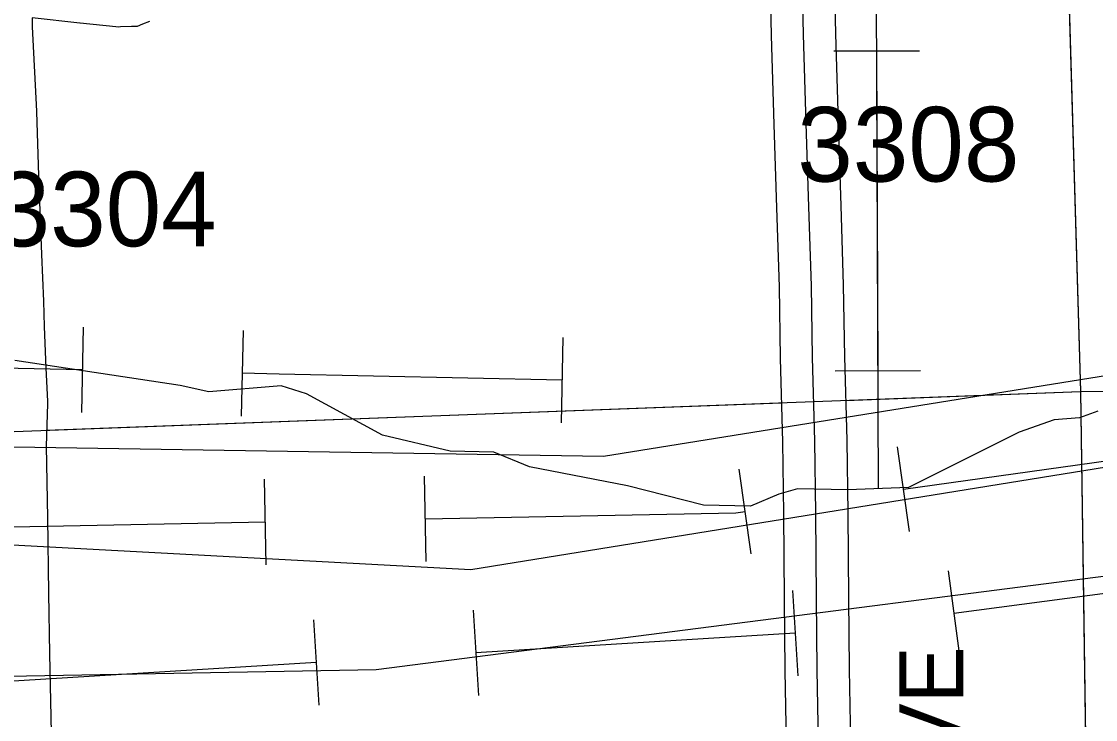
# Model space of a CAD drawing. Extents: x 23.6 to 68.7, y -63 to -29.
# Drawn here: x 52.625 to 53.632, y -45.793 to -45.138 of the extents above; entities that cross this region are included whole.
import ezdxf

# ---------------------------------------------------------------- set-up
doc = ezdxf.new("R2010")
doc.units = 0
for name, color, linetype in [('tdCoHydroRiver', 7, 'Continuous'), ('tdCoPipe', 7, 'Continuous'), ('tdCoPipe1', 7, 'Continuous'), ('tdCoPipe2', 7, 'Continuous'), ('tdCoPipe3', 7, 'Continuous'), ('tdCoSecRdNmbr', 7, 'Continuous'), ('tdCoSecRdTxt', 7, 'Continuous'), ('tdCoSecRteBand', 7, 'Continuous'), ('tdCoSecRteCL', 7, 'Continuous'), ('tdCoSectLine', 7, 'Continuous'), ('tdCoSectLinePart', 7, 'Continuous'), ('tdCoSurfConc', 7, 'Continuous'), ('tdCoTwpBndry', 7, 'Continuous'), ('tdCoTwpBndryShd', 7, 'Continuous')]:
    doc.layers.add(name, color=color, linetype=linetype)

msp = doc.modelspace()

# ---------------------------------------------------------------- linework, layer by layer
at = {"layer": 'tdCoHydroRiver'}
msp.add_lwpolyline([(53.6342, -45.5033), (53.6169, -45.5098), (53.5933, -45.5117), (53.5603, -45.5232), (53.4567, -45.575), (53.3999, -45.5773), (53.3526, -45.5763), (53.3352, -45.5812), (53.3086, -45.5926), (53.2643, -45.5916), (53.1931, -45.5735), (53.1013, -45.5557), (53.068, -45.5419), (53.0269, -45.5408), (52.9636, -45.5258), (52.8921, -45.4873), (52.8683, -45.4797), (52.8005, -45.4853), (52.7736, -45.4793), (52.6186, -45.4559)], dxfattribs=at)
at = {"layer": 'tdCoPipe'}
for p, q in [((53.3867, -45.1657), (53.4669, -45.1654)), ((53.3879, -45.4657), (53.468, -45.4654))]:
    msp.add_line(p, q, dxfattribs=at)
for points in [[(52.4125, -33.3783), (52.4125, -33.9227), (53.0838, -33.9227), (53.0838, -35.2802), (53.0129, -35.3697), (53.1181, -36.0507), (52.9101, -36.041), (52.9033, -36.1872), (53.0987, -36.2321), (53.0891, -36.3846), (52.8642, -36.4209), (52.9072, -39.2537), (53.109, -39.3713), (52.8864, -39.8114), (52.675, -39.81), (52.6969, -41.5585), (52.9567, -41.8295), (52.963, -43.8767), (53.2559, -43.8758), (53.257, -44.2366), (53.3311, -44.4201), (53.4237, -44.4145), (53.4283, -45.5761)], [(53.4268, -45.1655), (53.4279, -45.4655)], [(56.8926, -45.2674), (56.1471, -45.2737), (55.3537, -45.297), (54.6303, -45.3086), (54.2363, -45.3643), (53.9506, -45.4205), (53.1708, -45.5459), (52.0841, -45.5286)], [(56.9219, -45.3435), (55.2709, -45.3843), (54.2578, -45.4566), (53.0462, -45.6523), (52.2738, -45.6105)], [(56.8813, -45.4406), (55.7729, -45.4418), (54.942, -45.5035), (53.9216, -45.6221), (52.9574, -45.746), (52.0256, -45.7628)]]:
    msp.add_lwpolyline(points, dxfattribs=at)
at = {"layer": 'tdCoPipe1'}
for p, q in [((53.4576, -45.6164), (53.4464, -45.537)), ((53.309, -45.6373), (53.2979, -45.5579)), ((52.8544, -45.6474), (52.8529, -45.5672)), ((53.0044, -45.6445), (53.0028, -45.5643))]:
    msp.add_line(p, q, dxfattribs=at)
for points in [[(53.452, -45.5767), (53.7491, -45.535)], [(53.0036, -45.6044), (53.2949, -45.5988), (53.3035, -45.5976)], [(52.5537, -45.6131), (52.8536, -45.6073)]]:
    msp.add_lwpolyline(points, dxfattribs=at)
at = {"layer": 'tdCoPipe2'}
for p, q in [((53.4939, -45.6533), (53.5044, -45.7328)), ((53.3479, -45.6717), (53.3528, -45.7517)), ((53.0485, -45.69), (53.0534, -45.77)), ((52.8988, -45.6992), (52.9037, -45.7792))]:
    msp.add_line(p, q, dxfattribs=at)
for points in [[(53.7966, -45.6537), (53.4992, -45.693)], [(53.3504, -45.7117), (53.0509, -45.73)], [(52.9012, -45.7392), (52.6018, -45.7575)]]:
    msp.add_lwpolyline(points, dxfattribs=at)
at = {"layer": 'tdCoPipe3'}
for p, q in [((52.6829, -45.4246), (52.6811, -45.5048)), ((52.8328, -45.4278), (52.8311, -45.508)), ((53.1327, -45.4342), (53.131, -45.5144))]:
    msp.add_line(p, q, dxfattribs=at)
for points in [[(52.682, -45.4647), (52.3821, -45.4583)], [(53.1319, -45.4743), (52.8665, -45.4686), (52.832, -45.4679)]]:
    msp.add_lwpolyline(points, dxfattribs=at)
at = {"layer": 'tdCoSecRteBand'}
for points in [[(53.3862, -45.0648), (53.3881, -45.1495), (53.3906, -45.2327), (53.3932, -45.3108), (53.3932, -45.3108), (53.3932, -45.3109), (53.3955, -45.385), (53.3955, -45.3852), (53.3955, -45.3854), (53.3967, -45.4525), (53.3988, -45.5306), (53.3988, -45.5308), (53.3988, -45.531), (53.3998, -45.5991), (53.3998, -45.5992), (53.3998, -45.5992), (53.4005, -45.6788), (53.4005, -45.6788), (53.4005, -45.6788), (53.401, -45.7457), (53.4023, -45.8133)], [(53.3423, -45.8143), (53.341, -45.7467), (53.341, -45.7465), (53.341, -45.7464), (53.3405, -45.6793), (53.3398, -45.5998), (53.3388, -45.5321), (53.3367, -45.454), (53.3367, -45.4538), (53.3367, -45.4537), (53.3356, -45.3867), (53.3333, -45.3128), (53.3306, -45.2347), (53.3306, -45.2346), (53.3306, -45.2346), (53.3282, -45.1512), (53.3282, -45.1511), (53.3282, -45.151), (53.3262, -45.0664)], [(52.7449, -45.1379), (52.7383, -45.1406), (52.7334, -45.1426), (52.7282, -45.1428), (52.7178, -45.1432), (52.7156, -45.1433), (52.7135, -45.1431), (52.6801, -45.1397), (52.6799, -45.1397), (52.6796, -45.1397), (52.6349, -45.1345), (52.6351, -45.143), (52.6389, -45.2221), (52.6389, -45.2223), (52.6389, -45.2225), (52.6409, -45.2828), (52.6438, -45.3565), (52.6438, -45.3565), (52.6438, -45.3565), (52.6455, -45.4003), (52.6455, -45.4003), (52.6455, -45.4004), (52.6463, -45.4239), (52.6479, -45.4631), (52.6492, -45.494), (52.6493, -45.4951), (52.6493, -45.4961), (52.6487, -45.5166), (52.6481, -45.5364), (52.6493, -45.6034), (52.6493, -45.6034), (52.6493, -45.6035), (52.6504, -45.6741), (52.6504, -45.6742), (52.6504, -45.6742), (52.6512, -45.731), (52.6529, -45.8052)]]:
    msp.add_lwpolyline(points, dxfattribs=at)
at = {"layer": 'tdCoSecRteCL'}
msp.add_lwpolyline([(53.3723, -45.8139), (53.371, -45.7461), (53.3705, -45.6791), (53.3698, -45.5995), (53.3688, -45.5314), (53.3667, -45.4532), (53.3656, -45.3859), (53.3633, -45.3118), (53.3606, -45.2337), (53.3582, -45.1503), (53.3562, -45.0655)], dxfattribs=at)
at = {"layer": 'tdCoSectLine'}
for points in [[(53.5882, -44.4737), (53.618, -45.4851)], [(53.618, -45.4851), (54.6127, -45.4743)], [(52.6182, -45.5225), (53.618, -45.4851)], [(53.618, -45.4851), (53.6319, -46.4575)]]:
    msp.add_lwpolyline(points, dxfattribs=at)
at = {"layer": 'tdCoSectLinePart'}
for points in [[(53.589, -44.5036), (53.618, -45.4851)], [(53.3976, -45.4933), (53.618, -45.4851)], [(53.618, -45.4851), (53.8363, -45.4827)], [(53.618, -45.4851), (53.6314, -46.4276)], [(52.6482, -45.5213), (53.3377, -45.4956)]]:
    msp.add_lwpolyline(points, dxfattribs=at)
at = {"layer": 'tdCoSurfConc'}
msp.add_lwpolyline([(53.3723, -45.8139), (53.371, -45.7461), (53.3705, -45.6791), (53.3698, -45.5995), (53.3688, -45.5314), (53.3667, -45.4532), (53.3656, -45.3859), (53.3633, -45.3118), (53.3606, -45.2337), (53.3582, -45.1503), (53.3562, -45.0655)], dxfattribs=at)
at = {"layer": 'tdCoTwpBndry'}
for points in [[(53.3975, -45.4933), (53.618, -45.4851), (53.8359, -45.4827)], [(52.6482, -45.5213), (53.3375, -45.4956)]]:
    msp.add_lwpolyline(points, dxfattribs=at)
at = {"layer": 'tdCoTwpBndryShd'}
msp.add_lwpolyline([(50.6203, -45.5327), (51.6261, -45.5149), (52.6182, -45.5225), (53.618, -45.4851), (54.6127, -45.4743), (55.6139, -45.4574), (56.6115, -45.4382)], dxfattribs=at)

# ---------------------------------------------------------------- texts
at = {"layer": 'tdCoSecRdNmbr'}
for s, rotation, p in [('3308', 0.0406, (53.3524, -45.2882)), ('3304', 0.04, (52.5998, -45.3489))]:
    msp.add_text(s, height=0.07, rotation=rotation, dxfattribs=at).set_placement(p)
at = {"layer": 'tdCoSecRdTxt'}
msp.add_text('URBANA AVE', height=0.06, rotation=90, dxfattribs=at).set_placement((53.508, -46.2411))

doc.saveas('drawing.dxf')
